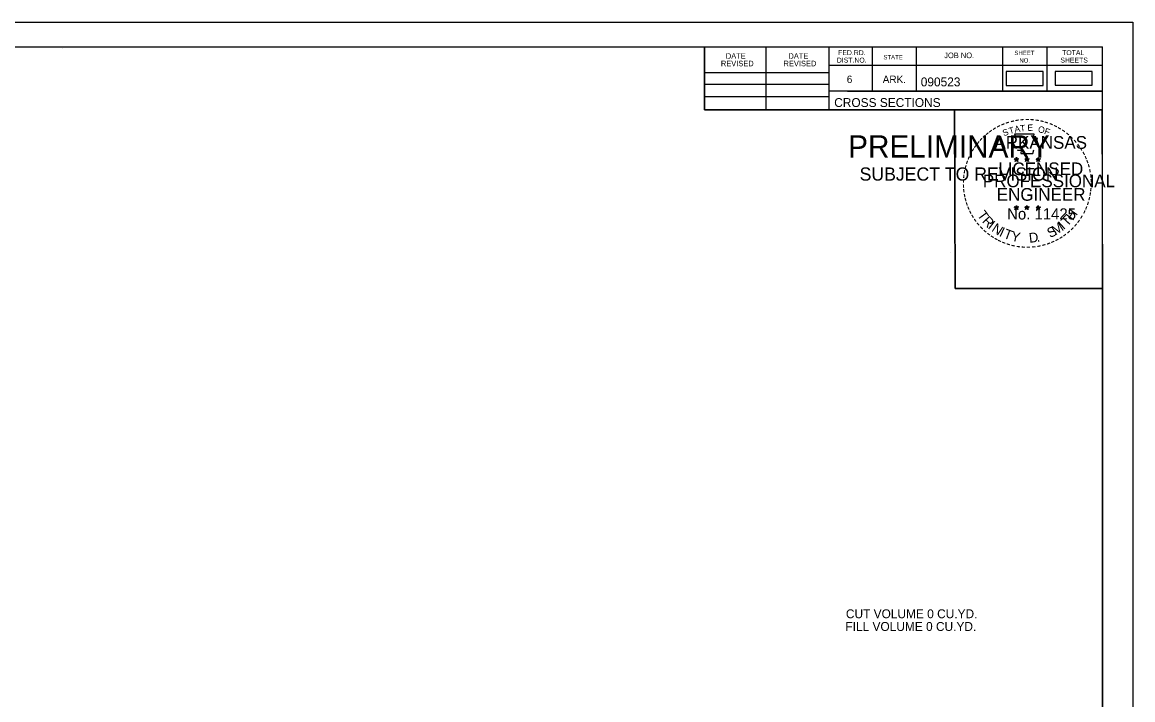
# Model space of a CAD drawing. Extents: x 1406028 to 1412453, y 321733 to 325986.
# Drawn here: x 1412278.4 to 1412453.2, y 322811.7 to 322918.4 of the extents above; entities that cross this region are included whole.
import ezdxf

# ---------------------------------------------------------------- set-up
doc = ezdxf.new("R2010")
doc.units = 0
for name, color, linetype in [('R_Alt Surface', 7, 'Continuous'), ('R_Axis Annot', 7, 'Continuous'), ('R_Border', 7, 'Continuous'), ('R_Border PE', 7, 'Continuous'), ('R_Border Prem', 7, 'Continuous'), ('R_Fin Surface', 7, 'Continuous'), ('R_No Plot', 7, 'Continuous')]:
    doc.layers.add(name, color=color, linetype=linetype)

msp = doc.modelspace()

# ---------------------------------------------------------------- linework, layer by layer
at = {"layer": 'R_Alt Surface'}
msp.add_lwpolyline([(1412433.22, 322908.43), (1412439.06, 322908.43), (1412439.06, 322910.61), (1412433.22, 322910.61)], close=True, dxfattribs=at)
at = {"layer": 'R_Border'}
for p, q in [((1412132.23, 322914.48), (1412448.41, 322914.48)), ((1412284.75, 322914.22), (1412284.75, 322914.22)), ((1412284.75, 322914.22), (1412284.75, 322914.22)), ((1412385.77, 322904.6), (1412385.77, 322914.48)), ((1412395.45, 322904.6), (1412395.45, 322914.48)), ((1412405.31, 322914.48), (1412405.31, 322904.6)), ((1412412.15, 322914.48), (1412412.15, 322907.54)), ((1412419.09, 322914.48), (1412419.09, 322907.54)), ((1412432.67, 322914.48), (1412432.67, 322907.54)), ((1412439.61, 322914.48), (1412439.61, 322907.54)), ((1412448.41, 322709.02), (1412448.41, 322914.48)), ((1412385.77, 322910.46), (1412405.31, 322910.46)), ((1412448.41, 322911.54), (1412405.31, 322911.54)), ((1412448.41, 322911.56), (1412448.41, 322911.56)), ((1412385.77, 322908.6), (1412405.31, 322908.6)), ((1412448.41, 322907.54), (1412405.31, 322907.54)), ((1412408.27, 322907.54), (1412448.41, 322907.54)), ((1412385.77, 322906.66), (1412405.31, 322906.66)), ((1412448.41, 322904.6), (1412385.77, 322904.6))]:
    msp.add_line(p, q, dxfattribs=at)
at = {"layer": 'R_Border PE'}
for p, q in [((1412434.5, 322896.86), (1412434.84, 322896.75)), ((1412434.5, 322896.86), (1412434.75, 322896.81)), ((1412434.5, 322896.86), (1412434.73, 322896.74)), ((1412434.63, 322896.45), (1412434.84, 322896.75)), ((1412434.63, 322896.45), (1412434.75, 322896.69)), ((1412434.63, 322896.45), (1412434.84, 322896.67)), ((1412434.84, 322897.11), (1412434.8, 322896.86)), ((1412434.84, 322896.75), (1412434.84, 322897.11)), ((1412434.84, 322897.11), (1412434.89, 322896.86)), ((1412435.19, 322896.86), (1412434.84, 322896.75)), ((1412435.06, 322896.45), (1412434.84, 322896.75)), ((1412435.06, 322896.45), (1412434.84, 322896.66)), ((1412435.19, 322896.86), (1412434.91, 322896.81)), ((1412435.06, 322896.45), (1412434.92, 322896.74)), ((1412435.19, 322896.86), (1412434.99, 322896.76)), ((1412436.17, 322896.86), (1412436.51, 322896.75)), ((1412436.17, 322896.86), (1412436.42, 322896.81)), ((1412436.17, 322896.86), (1412436.4, 322896.74)), ((1412436.3, 322896.45), (1412436.51, 322896.75)), ((1412436.3, 322896.45), (1412436.42, 322896.69)), ((1412436.3, 322896.45), (1412436.51, 322896.67)), ((1412436.51, 322897.11), (1412436.47, 322896.86)), ((1412436.51, 322896.75), (1412436.51, 322897.11)), ((1412436.51, 322897.11), (1412436.56, 322896.86)), ((1412436.86, 322896.86), (1412436.51, 322896.75)), ((1412436.73, 322896.45), (1412436.51, 322896.75)), ((1412436.73, 322896.45), (1412436.51, 322896.66)), ((1412436.86, 322896.86), (1412436.58, 322896.81)), ((1412436.73, 322896.45), (1412436.59, 322896.74)), ((1412436.86, 322896.86), (1412436.66, 322896.76)), ((1412437.93, 322896.85), (1412438.28, 322896.74)), ((1412437.93, 322896.85), (1412438.18, 322896.8)), ((1412437.93, 322896.85), (1412438.17, 322896.72)), ((1412438.06, 322896.44), (1412438.28, 322896.74)), ((1412438.06, 322896.44), (1412438.19, 322896.68)), ((1412438.06, 322896.44), (1412438.28, 322896.66)), ((1412438.28, 322897.1), (1412438.24, 322896.85)), ((1412438.28, 322896.74), (1412438.28, 322897.1)), ((1412438.28, 322897.1), (1412438.33, 322896.85)), ((1412438.63, 322896.85), (1412438.28, 322896.74)), ((1412438.49, 322896.44), (1412438.28, 322896.74)), ((1412438.49, 322896.44), (1412438.28, 322896.65)), ((1412438.63, 322896.85), (1412438.34, 322896.8)), ((1412438.49, 322896.44), (1412438.35, 322896.73)), ((1412438.63, 322896.85), (1412438.42, 322896.74)), ((1412434.49, 322889.29), (1412434.84, 322889.17)), ((1412434.49, 322889.29), (1412434.74, 322889.24)), ((1412434.49, 322889.29), (1412434.73, 322889.16)), ((1412434.84, 322889.54), (1412434.8, 322889.29)), ((1412434.84, 322889.17), (1412434.84, 322889.54)), ((1412434.84, 322889.54), (1412434.89, 322889.29)), ((1412435.19, 322889.29), (1412434.84, 322889.17)), ((1412435.19, 322889.29), (1412434.9, 322889.24)), ((1412435.19, 322889.29), (1412434.98, 322889.18)), ((1412436.16, 322889.29), (1412436.51, 322889.17)), ((1412436.16, 322889.29), (1412436.41, 322889.24)), ((1412436.16, 322889.29), (1412436.4, 322889.16)), ((1412436.51, 322889.54), (1412436.47, 322889.29)), ((1412436.51, 322889.17), (1412436.51, 322889.54)), ((1412436.51, 322889.54), (1412436.56, 322889.29)), ((1412436.86, 322889.29), (1412436.51, 322889.17)), ((1412436.86, 322889.29), (1412436.57, 322889.24)), ((1412436.86, 322889.29), (1412436.65, 322889.18)), ((1412437.93, 322889.28), (1412438.28, 322889.16)), ((1412437.93, 322889.28), (1412438.18, 322889.23)), ((1412437.93, 322889.28), (1412438.16, 322889.15)), ((1412438.28, 322889.53), (1412438.24, 322889.28)), ((1412438.28, 322889.16), (1412438.28, 322889.53)), ((1412438.28, 322889.53), (1412438.33, 322889.28)), ((1412438.62, 322889.28), (1412438.28, 322889.16)), ((1412438.62, 322889.28), (1412438.34, 322889.23)), ((1412438.62, 322889.28), (1412438.42, 322889.17)), ((1412434.62, 322888.88), (1412434.84, 322889.17)), ((1412434.62, 322888.88), (1412434.75, 322889.12)), ((1412434.62, 322888.88), (1412434.84, 322889.09)), ((1412435.05, 322888.88), (1412434.84, 322889.17)), ((1412435.05, 322888.88), (1412434.84, 322889.09)), ((1412435.05, 322888.88), (1412434.92, 322889.17)), ((1412436.29, 322888.88), (1412436.51, 322889.17)), ((1412436.29, 322888.88), (1412436.42, 322889.12)), ((1412436.29, 322888.88), (1412436.51, 322889.09)), ((1412436.72, 322888.88), (1412436.51, 322889.17)), ((1412436.72, 322888.88), (1412436.51, 322889.09)), ((1412436.72, 322888.88), (1412436.59, 322889.17)), ((1412438.06, 322888.87), (1412438.28, 322889.16)), ((1412438.06, 322888.87), (1412438.19, 322889.11)), ((1412438.06, 322888.87), (1412438.27, 322889.08)), ((1412438.49, 322888.87), (1412438.27, 322889.08)), ((1412438.49, 322888.87), (1412438.28, 322889.16)), ((1412438.49, 322888.87), (1412438.35, 322889.16))]:
    msp.add_line(p, q, dxfattribs=at)
for points in [[(1412434.54, 322900.74), (1412434.81, 322899.91)], [(1412438.05, 322899.81), (1412438.19, 322900.1), (1412437.5, 322900.07), (1412437.65, 322900.74), (1412434.54, 322900.74)], [(1412435.03, 322898.31), (1412435.03, 322898.23), (1412435.59, 322898.21), (1412435.54, 322897.73), (1412437.41, 322897.73), (1412437.61, 322898.27)], [(1412434.84, 322897.11), (1412435.06, 322896.45), (1412434.5, 322896.86), (1412435.19, 322896.86), (1412434.63, 322896.45), (1412434.84, 322897.11)], [(1412436.51, 322897.11), (1412436.73, 322896.45), (1412436.17, 322896.86), (1412436.86, 322896.86), (1412436.3, 322896.45), (1412436.51, 322897.11)], [(1412438.28, 322897.1), (1412438.49, 322896.44), (1412437.93, 322896.85), (1412438.63, 322896.85), (1412438.06, 322896.44), (1412438.28, 322897.1)], [(1412434.84, 322889.54), (1412435.05, 322888.88), (1412434.49, 322889.29), (1412435.19, 322889.29), (1412434.62, 322888.88), (1412434.84, 322889.54)], [(1412436.51, 322889.54), (1412436.72, 322888.88), (1412436.16, 322889.29), (1412436.86, 322889.29), (1412436.29, 322888.88), (1412436.51, 322889.54)], [(1412438.28, 322889.53), (1412438.49, 322888.87), (1412437.93, 322889.28), (1412438.62, 322889.28), (1412438.06, 322888.87), (1412438.28, 322889.53)]]:
    msp.add_lwpolyline(points, dxfattribs=at)
for centre, radius in [((1412434.84, 322896.75), 0.172), ((1412434.84, 322896.75), 0.145), ((1412434.84, 322896.75), 0.116), ((1412434.84, 322896.75), 0.0991), ((1412434.84, 322896.75), 0.0747), ((1412434.84, 322896.75), 0.0495), ((1412434.84, 322896.75), 0.0296), ((1412436.51, 322896.75), 0.172), ((1412436.51, 322896.75), 0.145), ((1412436.51, 322896.75), 0.116), ((1412436.51, 322896.75), 0.0991), ((1412436.51, 322896.75), 0.0747), ((1412436.51, 322896.75), 0.0495), ((1412436.51, 322896.75), 0.0296), ((1412438.28, 322896.73), 0.172), ((1412438.28, 322896.73), 0.145), ((1412438.28, 322896.73), 0.116), ((1412438.28, 322896.73), 0.0991), ((1412438.28, 322896.73), 0.0747), ((1412438.28, 322896.73), 0.0495), ((1412438.28, 322896.73), 0.0296), ((1412434.84, 322889.17), 0.172), ((1412434.84, 322889.17), 0.145), ((1412434.84, 322889.17), 0.116), ((1412434.84, 322889.17), 0.0991), ((1412434.84, 322889.17), 0.0747), ((1412434.84, 322889.17), 0.0495), ((1412436.51, 322889.17), 0.172), ((1412436.51, 322889.17), 0.145), ((1412436.51, 322889.17), 0.116), ((1412436.51, 322889.17), 0.0991), ((1412436.51, 322889.17), 0.0747), ((1412436.51, 322889.17), 0.0495), ((1412438.28, 322889.16), 0.172), ((1412438.28, 322889.16), 0.145), ((1412438.28, 322889.16), 0.116), ((1412438.28, 322889.16), 0.0991), ((1412438.28, 322889.16), 0.0747), ((1412438.28, 322889.16), 0.0495), ((1412434.84, 322889.17), 0.0296), ((1412436.51, 322889.17), 0.0296), ((1412438.28, 322889.16), 0.0296)]:
    msp.add_circle(centre, radius, dxfattribs=at)
at = {"layer": 'R_Fin Surface'}
msp.add_lwpolyline([(1412440.94, 322908.45), (1412446.78, 322908.45), (1412446.78, 322910.63), (1412440.94, 322910.63)], close=True, dxfattribs=at)
at = {"layer": 'R_No Plot'}
for p, q in [((1412119.83, 322918.38), (1412453.16, 322918.38)), ((1412424.45, 322882.15), (1412424.45, 322882.15))]:
    msp.add_line(p, q, dxfattribs=at)
for points in [[(1412119.82, 322918.38), (1412453.16, 322918.38), (1412453.16, 322705.04), (1412119.82, 322705.04)], [(1412366.15, 322914.48), (1412385.77, 322914.48), (1412385.77, 322904.6), (1412401.88, 322904.6), (1412425.08, 322904.6), (1412425.2, 322876.45), (1412448.41, 322876.45), (1412448.41, 322709.02), (1412132.23, 322709.02), (1412132.23, 322914.48)], [(1412425.08, 322904.6), (1412448.29, 322904.6), (1412448.41, 322876.45), (1412425.2, 322876.45)]]:
    msp.add_lwpolyline(points, close=True, dxfattribs=at)

# ---------------------------------------------------------------- texts
at = {"layer": 'R_Axis Annot'}
for s, p in [('CUT VOLUME 0 CU.YD.', (1412408.01, 322824.55)), ('FILL VOLUME 0 CU.YD.', (1412407.93, 322822.55))]:
    msp.add_text(s, height=1.4, dxfattribs=at).set_placement(p)
at = {"layer": 'R_Border'}
for s, height, p in [('FED.RD.', 0.782, (1412406.79, 322913.2)), ('SHEET', 0.684, (1412434.53, 322913.2)), ('TOTAL', 0.782, (1412442.05, 322913.2)), ('REVISED', 0.879, (1412388.33, 322911.44)), ('DATE', 0.879, (1412389.11, 322912.62)), ('REVISED', 0.879, (1412398.19, 322911.44)), ('DATE', 0.879, (1412398.97, 322912.62)), ('DIST.NO.', 0.782, (1412406.59, 322912.02)), ('STATE', 0.684, (1412413.91, 322912.52)), ('JOB NO.', 0.879, (1412423.49, 322912.72)), ('NO.', 0.684, (1412435.31, 322912.02)), ('SHEETS', 0.782, (1412441.77, 322912.02)), ('6', 1.17, (1412408.15, 322908.8)), ('ARK.', 1.172, (1412413.81, 322908.8)), ('090523', 1.4, (1412419.79, 322908.28)), ('CROSS SECTIONS', 1.4, (1412406.17, 322905.03))]:
    msp.add_text(s, height=height, rotation=360, dxfattribs=at).set_placement(p)
at = {"layer": 'R_Border PE'}
for s, height, rotation, p in [('-', 1.6, 36.2317, (1412430.84, 322900.51)), ('-', 1.6, 34.0636, (1412431.42, 322900.91)), ('-', 1.6, 28.7918, (1412432.02, 322901.28)), ('-', 1.6, 24.3072, (1412432.65, 322901.59)), ('S', 1, 21.594, (1412432.89, 322900.41)), ('-', 1.6, 19.1761, (1412433.28, 322901.86)), ('T', 1, 16.4036, (1412433.81, 322900.75)), ('-', 1.6, 13.6301, (1412434.03, 322902.1)), ('A', 1, 11.2132, (1412434.63, 322901)), ('-', 1.6, 10.2193, (1412434.71, 322902.27)), ('T', 1, 6.0228, (1412435.48, 322901.16)), ('-', 1.6, 5.8968, (1412435.44, 322902.38)), ('-', 1.6, 0.1862, (1412436.21, 322902.45)), ('E', 1, 0.8323, (1412436.59, 322901.27)), ('-', 1.6, 357.743, (1412436.94, 322902.44)), ('-', 1.6, 352.1617, (1412437.68, 322902.38)), ('O', 1, 350.4515, (1412438.19, 322901.06)), ('-', 1.6, 347.2049, (1412438.4, 322902.27)), ('F', 1, 340.0707, (1412439.14, 322900.83)), ('-', 1.6, 342.3362, (1412439.03, 322902.11)), ('-', 1.6, 337.8551, (1412439.77, 322901.89)), ('-', 1.6, 334.1211, (1412440.4, 322901.62)), ('-', 1.6, 329.6409, (1412440.98, 322901.33)), ('-', 1.6, 325.8627, (1412441.62, 322900.97)), ('-', 1.6, 48.423, (1412429.49, 322899.24)), ('-', 1.6, 42.9622, (1412429.93, 322899.72)), ('-', 1.6, 38.9507, (1412430.37, 322900.13)), ('ARKANSAS', 2, 360, (1412431.39, 322898.45)), ('-', 1.6, 320.5297, (1412442.23, 322900.55)), ('-', 1.6, 315.5786, (1412442.83, 322900.06)), ('-', 1.6, 309.8797, (1412443.4, 322899.51)), ('-', 1.6, 58.0706, (1412428.34, 322897.66)), ('-', 1.6, 54.2325, (1412428.67, 322898.19)), ('-', 1.6, 50.6142, (1412429.08, 322898.75)), ('-', 1.6, 306.6522, (1412443.93, 322898.91)), ('-', 1.4, 303.6753, (1412444.41, 322898.34)), ('-', 1.6, 299.6684, (1412444.73, 322897.73)), ('-', 1.6, 72.3945, (1412427.55, 322895.8)), ('-', 1.6, 67.7743, (1412427.77, 322896.43)), ('-', 1.6, 62.8713, (1412428.03, 322897.05)), ('LICENSED', 2, 360, (1412431.99, 322894.3)), ('DWB', 0.01, 360, (1412434.83, 322896.74)), ('DWB', 0.01, 360, (1412436.5, 322896.74)), ('DWB', 0.01, 360, (1412438.27, 322896.73)), ('-', 1.6, 294.6628, (1412445.05, 322897.12)), ('-', 1.6, 290.5728, (1412445.31, 322896.54)), ('-', 1.6, 81.2013, (1412427.22, 322894.38)), ('-', 1.6, 75.461, (1412427.36, 322895.09)), ('-', 1.6, 285.1233, (1412445.55, 322895.96)), ('-', 1.6, 280.5493, (1412445.75, 322895.22)), ('-', 1.6, 94.1959, (1412427.16, 322892.26)), ('-', 1.6, 89.0622, (1412427.12, 322892.99)), ('-', 1.6, 85.1863, (1412427.15, 322893.69)), ('PROFESSIONAL', 2, 360, (1412429.56, 322892.4)), ('-', 1.6, 276.5962, (1412445.91, 322894.45)), ('-', 1.6, 274.3301, (1412445.97, 322893.73)), ('-', 1.6, 269.9407, (1412446, 322893.1)), ('-', 1.6, 98.9479, (1412427.23, 322891.59)), ('-', 1.6, 101.7149, (1412427.37, 322890.86)), ('ENGINEER', 2, 360, (1412431.75, 322890.27)), ('-', 1.6, 260.9953, (1412445.91, 322891.78)), ('-', 1.6, 263.5172, (1412445.98, 322892.43)), ('-', 1.6, 105.4578, (1412427.53, 322890.27)), ('-', 1.6, 109.0874, (1412427.74, 322889.63)), ('-', 1.6, 114.0643, (1412428, 322889.04)), ('-', 1.6, 247.8887, (1412445.4, 322889.71)), ('-', 1.6, 252.8681, (1412445.62, 322890.38)), ('-', 1.6, 255.7626, (1412445.8, 322891.1)), ('-', 1.6, 115.7289, (1412428.3, 322888.42)), ('-', 1.6, 120.4471, (1412428.66, 322887.83)), ('-', 1.6, 125.8934, (1412429.06, 322887.27)), ('T', 1.54, 306.0406, (1412428.6, 322888.01)), ('R', 1.54, 314.005, (1412429.36, 322886.96)), ('No. 11425', 1.757, 360, (1412433.38, 322887.32)), ('DWB', 0.01, 360, (1412434.83, 322889.17)), ('DWB', 0.01, 360, (1412436.5, 322889.17)), ('DWB', 0.01, 360, (1412438.26, 322889.16)), ('T', 1.54, 46.6444, (1412442.83, 322886.11)), ('H', 1.54, 54.6088, (1412443.72, 322887.05)), ('-', 1.6, 239.0712, (1412444.74, 322888.33)), ('-', 1.6, 244.6197, (1412445.14, 322889.08)), ('-', 1.6, 130.7181, (1412429.52, 322886.72)), ('-', 1.6, 134.2238, (1412430.04, 322886.18)), ('-', 1.6, 138.9338, (1412430.57, 322885.71)), ('I', 1.54, 321.9694, (1412430.26, 322886.03)), ('N', 1.54, 326.5002, (1412430.83, 322885.56)), ('I', 1.54, 335.3603, (1412432.04, 322884.78)), ('T', 1.54, 339.8912, (1412432.7, 322884.45)), ('S', 1.54, 26.9312, (1412440.15, 322884.37)), ('M', 1.54, 32.6563, (1412440.99, 322884.78)), ('I', 1.54, 42.1136, (1412442.27, 322885.63)), ('-', 1.6, 225.7653, (1412443.43, 322886.54)), ('-', 1.6, 231.2538, (1412443.91, 322887.11)), ('-', 1.6, 233.8452, (1412444.34, 322887.67)), ('-', 1.6, 144.6463, (1412431.12, 322885.31)), ('-', 1.6, 148.0898, (1412431.68, 322884.94)), ('-', 1.6, 151.5704, (1412432.26, 322884.61)), ('-', 1.6, 154.6002, (1412432.78, 322884.36)), ('Y', 1.54, 347.8556, (1412433.92, 322884)), ('D', 1.54, 6.3969, (1412436.9, 322883.64)), ('.', 1.54, 13.7642, (1412438.09, 322883.77)), ('-', 1.6, 204.2516, (1412440.64, 322884.51)), ('-', 1.6, 207.3568, (1412441.27, 322884.83)), ('-', 1.6, 212.2491, (1412441.83, 322885.18)), ('-', 1.6, 215.7363, (1412442.36, 322885.56)), ('-', 1.6, 221.0851, (1412442.91, 322886.03)), ('-', 1.6, 158.5612, (1412433.41, 322884.11)), ('-', 1.6, 162.7983, (1412434.09, 322883.9)), ('-', 1.6, 167.5555, (1412434.81, 322883.73)), ('-', 1.6, 173.1155, (1412435.58, 322883.62)), ('-', 1.6, 176.5183, (1412436.33, 322883.57)), ('-', 1.6, 181.5918, (1412437.07, 322883.59)), ('-', 1.6, 185.8167, (1412437.88, 322883.66)), ('-', 1.6, 191.2858, (1412438.62, 322883.8)), ('-', 1.6, 195.4743, (1412439.35, 322884)), ('-', 1.6, 200.7184, (1412440.02, 322884.24))]:
    msp.add_text(s, height=height, rotation=rotation, dxfattribs=at).set_placement(p)
at = {"layer": 'R_Border Prem'}
for s, height, p in [('PRELIMINARY', 3.5, (1412408.36, 322897.07)), ('DWB', 0.01, (1412409.11, 322898.92)), ('SUBJECT TO REVISION', 2.0751, (1412410.17, 322893.44))]:
    msp.add_text(s, height=height, rotation=360, dxfattribs=at).set_placement(p)

doc.saveas('drawing.dxf')
